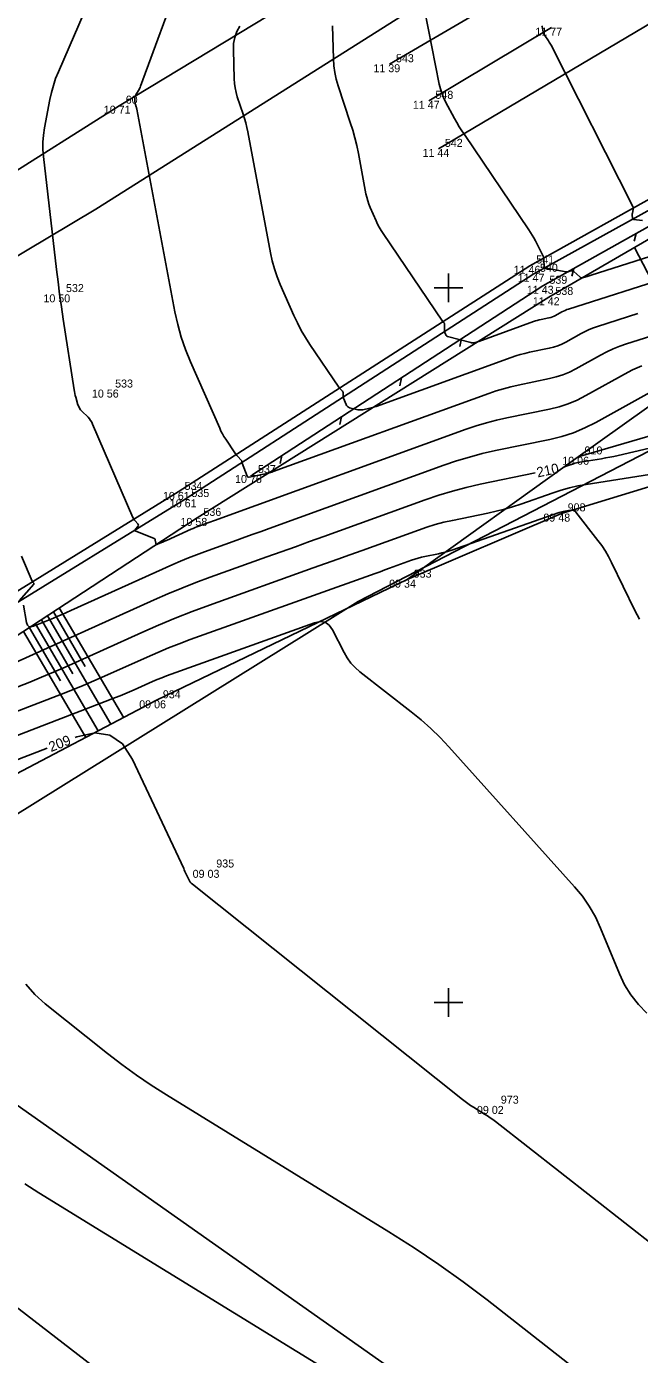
# Model space of a CAD drawing. Extents: x -711234 to -710007, y -1026313 to -1025448.
# Drawn here: x -710964.77 to -710943.32, y -1025912.31 to -1025865.86 of the extents above; entities that cross this region are included whole.
import ezdxf

# ---------------------------------------------------------------- set-up
doc = ezdxf.new("R2010")
doc.units = 0
for name, color, linetype in [('Ex_Contour Labels', 7, 'Continuous'), ('Ex_Major Contours', 7, 'Continuous'), ('Ex_Minor Contours', 7, 'Continuous'), ('Z_body', 7, 'Continuous'), ('Z_body_cisla', 7, 'Continuous'), ('Z_body_vysky_redukovane', 7, 'Continuous'), ('Z_hektometricka_sit', 7, 'Continuous'), ('Z_hrany_paty', 7, 'Continuous'), ('Z_katastr_hranice', 7, 'Continuous'), ('Z_komunikace', 7, 'Continuous'), ('Z_pole_rozhranni', 7, 'Continuous'), ('Z_svodidla', 7, 'Continuous'), ('Z_svodidla_znacky', 7, 'Continuous'), ('Z_technicke_srafy', 7, 'Continuous'), ('Z_vdz12_plna', 7, 'Continuous'), ('Z_vdz25_plna', 7, 'Continuous'), ('Z_vdz25_prerusovana', 7, 'Continuous'), ('Z_vdz_sipky', 7, 'Continuous')]:
    doc.layers.add(name, color=color, linetype=linetype)

# ---------------------------------------------------------------- blocks, each defined once
blk = doc.blocks.new('POINT_DISPLAY')
blk.add_line((0, 0), (0, 0))
blk = doc.blocks.new('Z529')
blk.add_line((0, 0), (0.2, 0.2))

msp = doc.modelspace()

# ---------------------------------------------------------------- linework, layer by layer
at = {"layer": 'Ex_Major Contours'}
for points in [[(-710943.378, -1025875.905), (-710944.785, -1025876.354), (-710944.932, -1025876.405), (-710945.076, -1025876.463), (-710945.217, -1025876.528), (-710945.355, -1025876.6), (-710945.899, -1025876.902), (-710946.038, -1025876.972), (-710946.18, -1025877.031), (-710946.327, -1025877.079), (-710946.477, -1025877.116), (-710947.162, -1025877.257), (-710947.326, -1025877.294), (-710947.488, -1025877.337), (-710947.649, -1025877.385), (-710947.808, -1025877.44), (-710952.534, -1025879.15), (-710952.59, -1025879.169), (-710952.646, -1025879.186), (-710952.703, -1025879.201), (-710952.761, -1025879.215), (-710952.995, -1025879.264), (-710953.052, -1025879.273), (-710953.108, -1025879.275), (-710953.164, -1025879.27), (-710953.22, -1025879.259), (-710953.463, -1025879.194), (-710953.505, -1025879.178), (-710953.539, -1025879.154), (-710953.567, -1025879.123), (-710953.587, -1025879.083), (-710953.672, -1025878.862), (-710953.679, -1025878.842), (-710953.684, -1025878.821), (-710953.686, -1025878.8), (-710953.687, -1025878.779), (-710953.687, -1025878.694), (-710953.689, -1025878.673), (-710953.694, -1025878.654), (-710953.703, -1025878.636), (-710953.716, -1025878.62), (-710953.784, -1025878.546), (-710953.8, -1025878.528), (-710953.815, -1025878.51), (-710953.83, -1025878.491), (-710953.843, -1025878.471), (-710954.85, -1025876.988), (-710955.009, -1025876.741), (-710955.156, -1025876.489), (-710955.292, -1025876.229), (-710955.416, -1025875.964), (-710955.889, -1025874.888), (-710955.999, -1025874.616), (-710956.093, -1025874.34), (-710956.171, -1025874.059), (-710956.234, -1025873.773), (-710957.029, -1025869.545), (-710957.062, -1025869.388), (-710957.099, -1025869.233), (-710957.142, -1025869.078), (-710957.19, -1025868.925), (-710957.394, -1025868.316), (-710957.439, -1025868.163), (-710957.472, -1025868.008), (-710957.494, -1025867.85), (-710957.504, -1025867.691), (-710957.532, -1025866.671), (-710957.522, -1025866.451), (-710957.482, -1025866.241), (-710957.409, -1025866.039), (-710957.306, -1025865.845)], [(-710940.021, -1025879.919), (-710944.069, -1025880.865), (-710944.213, -1025880.897), (-710944.357, -1025880.927), (-710944.502, -1025880.954), (-710944.647, -1025880.978), (-710945.406, -1025881.098), (-710945.463, -1025881.108), (-710945.52, -1025881.121), (-710945.575, -1025881.136), (-710945.631, -1025881.154), (-710945.85, -1025881.23), (-710945.905, -1025881.248), (-710945.943, -1025881.26)], [(-710946.97, -1025881.477), (-710948.897, -1025881.873), (-710949.384, -1025881.983), (-710949.866, -1025882.11), (-710950.344, -1025882.254), (-710950.816, -1025882.415), (-710954.368, -1025883.701), (-710954.865, -1025883.88), (-710955.362, -1025884.059), (-710955.86, -1025884.238), (-710956.357, -1025884.416), (-710958.347, -1025885.128), (-710958.842, -1025885.311), (-710959.334, -1025885.504), (-710959.821, -1025885.707), (-710960.305, -1025885.919), (-710965.514, -1025888.27)], [(-710963.066, -1025890.728), (-710963.013, -1025890.707), (-710962.386, -1025890.563), (-710961.852, -1025890.646), (-710961.409, -1025890.957), (-710961.057, -1025891.496), (-710959.271, -1025895.318), (-710959.249, -1025895.366), (-710959.227, -1025895.414), (-710959.204, -1025895.461), (-710959.182, -1025895.509), (-710959.094, -1025895.701), (-710959.07, -1025895.747), (-710959.04, -1025895.789), (-710959.006, -1025895.828), (-710958.968, -1025895.862), (-710949.511, -1025903.398), (-710949.419, -1025903.469), (-710949.326, -1025903.537), (-710949.23, -1025903.601), (-710949.132, -1025903.663), (-710948.738, -1025903.906), (-710948.641, -1025903.968), (-710948.545, -1025904.033), (-710948.451, -1025904.1), (-710948.359, -1025904.17), (-710939.303, -1025911.256)], [(-710970.978, -1025893.771), (-710964.046, -1025891.105)]]:
    msp.add_lwpolyline(points, dxfattribs=at)
at = {"layer": 'Ex_Minor Contours'}
for points in [[(-710959.367, -1025864.111), (-710960.782, -1025867.952), (-710960.797, -1025867.989), (-710960.814, -1025868.025), (-710960.832, -1025868.061), (-710960.853, -1025868.095), (-710960.947, -1025868.246), (-710960.962, -1025868.273), (-710960.972, -1025868.3), (-710960.977, -1025868.33), (-710960.979, -1025868.36), (-710960.975, -1025868.5), (-710960.973, -1025868.522), (-710960.97, -1025868.544), (-710960.966, -1025868.566), (-710960.959, -1025868.587), (-710960.931, -1025868.671), (-710960.925, -1025868.692), (-710960.919, -1025868.713), (-710960.914, -1025868.735), (-710960.909, -1025868.756), (-710959.577, -1025875.837), (-710959.479, -1025876.285), (-710959.356, -1025876.727), (-710959.208, -1025877.16), (-710959.036, -1025877.586), (-710958.011, -1025879.916), (-710957.965, -1025880.015), (-710957.915, -1025880.111), (-710957.86, -1025880.205), (-710957.801, -1025880.296), (-710957.476, -1025880.776), (-710957.454, -1025880.806), (-710957.432, -1025880.835), (-710957.409, -1025880.864), (-710957.384, -1025880.891), (-710957.244, -1025881.043), (-710957.239, -1025881.049), (-710957.236, -1025881.055), (-710957.234, -1025881.062), (-710957.234, -1025881.07), (-710957.234, -1025881.1), (-710957.234, -1025881.108), (-710957.233, -1025881.115), (-710957.231, -1025881.123), (-710957.228, -1025881.13), (-710957.05, -1025881.594), (-710957.047, -1025881.6), (-710957.044, -1025881.605), (-710957.039, -1025881.61), (-710957.033, -1025881.613), (-710957.008, -1025881.627), (-710957.002, -1025881.629), (-710956.996, -1025881.631), (-710956.989, -1025881.631), (-710956.982, -1025881.63), (-710956.481, -1025881.524), (-710956.395, -1025881.504), (-710956.31, -1025881.482), (-710956.227, -1025881.456), (-710956.144, -1025881.428), (-710948.593, -1025878.695), (-710948.339, -1025878.609), (-710948.082, -1025878.531), (-710947.823, -1025878.463), (-710947.561, -1025878.404), (-710946.469, -1025878.179), (-710946.229, -1025878.12), (-710945.996, -1025878.044), (-710945.769, -1025877.95), (-710945.548, -1025877.838), (-710944.679, -1025877.356), (-710944.459, -1025877.241), (-710944.234, -1025877.137), (-710944.005, -1025877.045), (-710943.771, -1025876.964), (-710942.475, -1025876.551)], [(-710962.573, -1025864.94), (-710963.658, -1025867.449), (-710963.752, -1025867.683), (-710963.832, -1025867.922), (-710963.9, -1025868.165), (-710963.954, -1025868.412), (-710964.145, -1025869.407), (-710964.183, -1025869.656), (-710964.202, -1025869.906), (-710964.202, -1025870.157), (-710964.182, -1025870.408), (-710963.722, -1025874.358), (-710963.669, -1025874.794), (-710963.612, -1025875.229), (-710963.551, -1025875.663), (-710963.487, -1025876.098), (-710963.107, -1025878.565), (-710963.096, -1025878.632), (-710963.082, -1025878.699), (-710963.066, -1025878.765), (-710963.048, -1025878.831), (-710962.97, -1025879.092), (-710962.946, -1025879.155), (-710962.916, -1025879.214), (-710962.878, -1025879.269), (-710962.833, -1025879.319), (-710962.619, -1025879.53), (-710962.57, -1025879.583), (-710962.527, -1025879.64), (-710962.489, -1025879.701), (-710962.457, -1025879.766), (-710961.047, -1025883.038), (-710961.033, -1025883.069), (-710961.015, -1025883.098), (-710960.996, -1025883.125), (-710960.974, -1025883.151), (-710960.878, -1025883.255), (-710960.861, -1025883.279), (-710960.856, -1025883.303), (-710960.861, -1025883.327), (-710960.877, -1025883.351), (-710960.962, -1025883.447), (-710960.977, -1025883.469), (-710960.979, -1025883.489), (-710960.969, -1025883.505), (-710960.945, -1025883.518), (-710960.325, -1025883.758), (-710960.303, -1025883.77), (-710960.285, -1025883.786), (-710960.273, -1025883.806), (-710960.266, -1025883.831), (-710960.247, -1025883.937), (-710960.24, -1025883.958), (-710960.228, -1025883.971), (-710960.211, -1025883.975), (-710960.188, -1025883.969), (-710960.018, -1025883.899), (-710959.982, -1025883.884), (-710959.945, -1025883.868), (-710959.909, -1025883.852), (-710959.873, -1025883.836), (-710959.008, -1025883.446), (-710958.941, -1025883.416), (-710958.874, -1025883.389), (-710958.806, -1025883.362), (-710958.738, -1025883.337), (-710958.463, -1025883.238), (-710958.394, -1025883.214), (-710958.326, -1025883.189), (-710958.257, -1025883.165), (-710958.189, -1025883.14), (-710949.378, -1025879.951), (-710949.029, -1025879.832), (-710948.677, -1025879.726), (-710948.321, -1025879.632), (-710947.961, -1025879.551), (-710946.462, -1025879.242), (-710946.132, -1025879.161), (-710945.811, -1025879.056), (-710945.499, -1025878.927), (-710945.196, -1025878.774), (-710943.714, -1025877.952), (-710943.558, -1025877.87), (-710943.399, -1025877.797), (-710943.237, -1025877.731)], [(-710950.971, -1025864.597), (-710950.325, -1025867.879), (-710950.287, -1025868.04), (-710950.238, -1025868.196), (-710950.177, -1025868.348), (-710950.104, -1025868.495), (-710949.789, -1025869.078), (-710949.709, -1025869.222), (-710949.625, -1025869.365), (-710949.537, -1025869.505), (-710949.446, -1025869.643), (-710947.187, -1025872.971), (-710947.126, -1025873.064), (-710947.068, -1025873.159), (-710947.013, -1025873.256), (-710946.961, -1025873.354), (-710946.662, -1025873.944), (-710946.661, -1025873.947), (-710946.66, -1025873.951), (-710946.66, -1025873.955), (-710946.66, -1025873.958), (-710946.664, -1025873.974), (-710946.665, -1025873.982), (-710946.665, -1025873.989), (-710946.65, -1025874.293), (-710946.649, -1025874.299), (-710946.647, -1025874.303), (-710946.643, -1025874.306), (-710946.638, -1025874.307), (-710946.608, -1025874.311), (-710946.591, -1025874.314), (-710945.888, -1025874.439), (-710945.864, -1025874.442), (-710945.839, -1025874.443), (-710945.815, -1025874.44), (-710945.792, -1025874.436), (-710945.696, -1025874.412), (-710945.673, -1025874.408), (-710945.651, -1025874.411), (-710945.631, -1025874.419), (-710945.612, -1025874.432), (-710945.404, -1025874.619), (-710945.377, -1025874.639), (-710945.347, -1025874.65), (-710945.316, -1025874.652), (-710945.282, -1025874.646), (-710945.145, -1025874.602), (-710945.077, -1025874.581), (-710945.008, -1025874.559), (-710941.67, -1025873.494)], [(-710954.062, -1025865.842), (-710954.031, -1025866.996), (-710954.015, -1025867.236), (-710953.983, -1025867.472), (-710953.932, -1025867.706), (-710953.865, -1025867.937), (-710953.438, -1025869.214), (-710953.354, -1025869.481), (-710953.278, -1025869.752), (-710953.212, -1025870.025), (-710953.156, -1025870.3), (-710952.891, -1025871.709), (-710952.864, -1025871.832), (-710952.83, -1025871.954), (-710952.789, -1025872.073), (-710952.742, -1025872.19), (-710952.538, -1025872.655), (-710952.484, -1025872.769), (-710952.425, -1025872.881), (-710952.362, -1025872.991), (-710952.293, -1025873.097), (-710950.211, -1025876.166), (-710950.205, -1025876.175), (-710950.198, -1025876.184), (-710950.191, -1025876.192), (-710950.184, -1025876.2), (-710950.154, -1025876.232), (-710950.148, -1025876.241), (-710950.143, -1025876.25), (-710950.141, -1025876.26), (-710950.14, -1025876.27), (-710950.141, -1025876.485), (-710950.14, -1025876.506), (-710950.137, -1025876.528), (-710950.132, -1025876.549), (-710950.125, -1025876.569), (-710950.094, -1025876.651), (-710950.084, -1025876.669), (-710950.072, -1025876.684), (-710950.056, -1025876.695), (-710950.036, -1025876.703), (-710949.215, -1025876.92), (-710949.192, -1025876.925), (-710949.169, -1025876.927), (-710949.145, -1025876.926), (-710949.122, -1025876.922), (-710949.028, -1025876.902), (-710949.005, -1025876.897), (-710948.982, -1025876.891), (-710948.959, -1025876.884), (-710948.936, -1025876.876), (-710947.024, -1025876.184), (-710946.959, -1025876.162), (-710946.894, -1025876.142), (-710946.828, -1025876.125), (-710946.762, -1025876.11), (-710946.485, -1025876.053), (-710946.424, -1025876.038), (-710946.365, -1025876.019), (-710946.307, -1025875.995), (-710946.251, -1025875.966), (-710946.03, -1025875.844), (-710945.975, -1025875.815), (-710945.918, -1025875.789), (-710945.859, -1025875.765), (-710945.8, -1025875.745), (-710942.216, -1025874.602)], [(-710943.212, -1025872.649), (-710943.523, -1025872.606), (-710943.541, -1025872.601), (-710943.555, -1025872.591), (-710943.563, -1025872.576), (-710943.567, -1025872.557), (-710943.571, -1025872.472), (-710943.571, -1025872.45), (-710943.57, -1025872.429), (-710943.568, -1025872.408), (-710943.565, -1025872.387), (-710943.539, -1025872.261), (-710943.535, -1025872.234), (-710943.536, -1025872.207), (-710943.542, -1025872.18), (-710943.553, -1025872.154), (-710946.411, -1025866.513), (-710946.43, -1025866.476), (-710946.451, -1025866.439), (-710946.473, -1025866.403), (-710946.497, -1025866.367), (-710946.626, -1025866.177), (-710946.632, -1025866.167), (-710946.639, -1025866.157), (-710946.645, -1025866.146), (-710946.651, -1025866.135), (-710946.674, -1025866.092), (-710946.68, -1025866.081), (-710946.684, -1025866.07), (-710946.688, -1025866.058), (-710946.691, -1025866.047), (-710946.726, -1025865.865), (-710946.734, -1025865.831)], [(-710964.877, -1025886.099), (-710964.77, -1025886.707), (-710964.741, -1025886.797), (-710964.691, -1025886.85), (-710964.619, -1025886.864), (-710964.527, -1025886.841), (-710963.826, -1025886.552), (-710963.675, -1025886.489), (-710963.525, -1025886.425), (-710963.375, -1025886.36), (-710963.226, -1025886.293), (-710959.656, -1025884.682), (-710959.381, -1025884.562), (-710959.104, -1025884.446), (-710958.824, -1025884.337), (-710958.542, -1025884.233), (-710957.41, -1025883.827), (-710957.127, -1025883.726), (-710956.844, -1025883.624), (-710956.561, -1025883.522), (-710956.279, -1025883.42), (-710950.162, -1025881.207), (-710949.719, -1025881.055), (-710949.271, -1025880.92), (-710948.818, -1025880.801), (-710948.361, -1025880.698), (-710946.454, -1025880.305), (-710946.035, -1025880.203), (-710945.627, -1025880.069), (-710945.23, -1025879.905), (-710944.845, -1025879.71), (-710942.643, -1025878.488)], [(-710940.233, -1025881.099), (-710945.183, -1025881.88), (-710945.478, -1025881.933), (-710945.769, -1025882), (-710946.057, -1025882.079), (-710946.341, -1025882.171), (-710947.473, -1025882.564), (-710947.757, -1025882.658), (-710948.044, -1025882.742), (-710948.334, -1025882.817), (-710948.626, -1025882.882), (-710949.864, -1025883.137), (-710950.167, -1025883.205), (-710950.466, -1025883.284), (-710950.763, -1025883.374), (-710951.056, -1025883.474), (-710953.028, -1025884.187), (-710953.454, -1025884.341), (-710953.881, -1025884.495), (-710954.307, -1025884.648), (-710954.733, -1025884.801), (-710958.372, -1025886.103), (-710958.971, -1025886.324), (-710959.566, -1025886.558), (-710960.156, -1025886.803), (-710960.741, -1025887.06), (-710963.422, -1025888.27), (-710963.831, -1025888.451), (-710964.242, -1025888.626), (-710964.656, -1025888.795), (-710965.072, -1025888.959)], [(-710943.316, -1025886.591), (-710943.477, -1025886.287), (-710944.292, -1025884.607), (-710944.396, -1025884.405), (-710944.511, -1025884.21), (-710944.636, -1025884.021), (-710944.771, -1025883.839), (-710945.549, -1025882.849), (-710945.583, -1025882.813), (-710945.623, -1025882.791), (-710945.668, -1025882.78), (-710945.718, -1025882.782), (-710945.926, -1025882.815), (-710945.977, -1025882.824), (-710946.029, -1025882.836), (-710946.079, -1025882.85), (-710946.129, -1025882.866), (-710949.89, -1025884.175), (-710950.005, -1025884.213), (-710950.121, -1025884.247), (-710950.238, -1025884.277), (-710950.356, -1025884.303), (-710950.831, -1025884.401), (-710950.949, -1025884.428), (-710951.066, -1025884.458), (-710951.182, -1025884.493), (-710951.296, -1025884.532), (-710952.066, -1025884.811), (-710952.232, -1025884.871), (-710952.398, -1025884.931), (-710952.565, -1025884.991), (-710952.731, -1025885.05), (-710959.041, -1025887.308), (-710959.424, -1025887.45), (-710959.803, -1025887.598), (-710960.179, -1025887.755), (-710960.552, -1025887.919), (-710962.038, -1025888.589), (-710962.411, -1025888.754), (-710962.786, -1025888.914), (-710963.163, -1025889.068), (-710963.543, -1025889.217), (-710968.612, -1025891.167)], [(-710964.95, -1025884.394), (-710964.575, -1025885.263), (-710964.57, -1025885.273), (-710964.564, -1025885.283), (-710964.558, -1025885.293), (-710964.55, -1025885.302), (-710964.518, -1025885.336), (-710964.512, -1025885.345), (-710964.51, -1025885.354), (-710964.512, -1025885.362), (-710964.518, -1025885.371), (-710965.03, -1025885.948)], [(-710969.795, -1025892.469), (-710961.655, -1025889.338), (-710961.491, -1025889.274), (-710961.328, -1025889.207), (-710961.166, -1025889.138), (-710961.005, -1025889.067), (-710960.363, -1025888.777), (-710960.202, -1025888.707), (-710960.04, -1025888.639), (-710959.876, -1025888.575), (-710959.711, -1025888.514), (-710954.69, -1025886.717), (-710954.493, -1025886.676), (-710954.323, -1025886.703), (-710954.181, -1025886.799), (-710954.065, -1025886.964), (-710953.657, -1025887.759), (-710953.546, -1025887.95), (-710953.416, -1025888.126), (-710953.268, -1025888.286), (-710953.101, -1025888.432), (-710951.307, -1025889.83), (-710950.957, -1025890.116), (-710950.619, -1025890.417), (-710950.296, -1025890.732), (-710949.986, -1025891.062), (-710945.588, -1025895.956), (-710945.315, -1025896.287), (-710945.073, -1025896.637), (-710944.861, -1025897.007), (-710944.681, -1025897.397), (-710944.022, -1025898.994), (-710943.838, -1025899.38), (-710943.615, -1025899.739), (-710943.355, -1025900.071), (-710943.056, -1025900.377)], [(-710944.976, -1025913.286), (-710948.654, -1025910.408), (-710949.487, -1025909.774), (-710950.338, -1025909.165), (-710951.204, -1025908.58), (-710952.088, -1025908.02), (-710959.878, -1025903.23), (-710960.408, -1025902.892), (-710960.927, -1025902.539), (-710961.435, -1025902.171), (-710961.932, -1025901.787), (-710964.114, -1025900.049), (-710964.476, -1025899.725), (-710964.794, -1025899.365)], [(-710952.976, -1025913.647), (-710964.343, -1025906.658), (-710964.833, -1025906.347)], [(-710954.458, -1025918.891), (-710968.271, -1025908.233)]]:
    msp.add_lwpolyline(points, dxfattribs=at)
at = {"layer": 'Z_hektometricka_sit'}
for p, q in [((-710950, -1025874.5), (-710950, -1025875.5)), ((-710950.5, -1025875), (-710949.5, -1025875)), ((-710950, -1025899.5), (-710950, -1025900.5)), ((-710950.5, -1025900), (-710949.5, -1025900))]:
    msp.add_line(p, q, dxfattribs=at)
at = {"layer": 'Z_hrany_paty'}
for p, q in [((-710946.49, -1025875.33), (-710939.94, -1025871.52)), ((-710958.8, -1025883.05), (-710946.49, -1025875.33)), ((-710942.3, -1025878.66), (-710945.46, -1025880.91)), ((-710945.46, -1025880.91), (-710938.84, -1025878.99)), ((-710945.46, -1025880.91), (-710951.45, -1025885.21)), ((-710966.53, -1025888.1), (-710958.8, -1025883.05))]:
    msp.add_line(p, q, dxfattribs=at)
at = {"layer": 'Z_katastr_hranice'}
msp.add_line((-710910.15, -1025942.26), (-710973.48, -1025897.7), dxfattribs=at)
for points in [[(-710937.26, -1025842.82), (-710939.53, -1025844.83), (-710949.1, -1025855.62), (-710957.15, -1025859.01), (-710957.45, -1025861.7), (-710956.04, -1025864.39), (-710951.61, -1025865.47), (-710962.34, -1025872.25), (-710972.26, -1025878.16)], [(-710973.48, -1025897.7), (-710969.59, -1025896.2), (-710953.16, -1025885.98), (-710938.23, -1025878.26)]]:
    msp.add_lwpolyline(points, dxfattribs=at)
at = {"layer": 'Z_komunikace'}
for p, q in [((-710947.02, -1025874.51), (-710940.11, -1025870.69)), ((-710959.22, -1025882.4), (-710947.02, -1025874.51)), ((-710966.36, -1025886.78), (-710959.22, -1025882.4))]:
    msp.add_line(p, q, dxfattribs=at)
at = {"layer": 'Z_pole_rozhranni'}
for p, q in [((-710939.94, -1025881.02), (-710946.05, -1025882.9)), ((-710946.05, -1025882.9), (-710951.45, -1025885.21)), ((-710951.45, -1025885.21), (-710960.22, -1025889.43)), ((-710960.22, -1025889.43), (-710973.25, -1025896.27))]:
    msp.add_line(p, q, dxfattribs=at)
at = {"layer": 'Z_svodidla'}
for p, q in [((-710946.7, -1025874.93), (-710940.06, -1025871.21)), ((-710956.89, -1025881.55), (-710946.7, -1025874.93))]:
    msp.add_line(p, q, dxfattribs=at)
at = {"layer": 'Z_technicke_srafy'}
for p, q in [((-710943.49, -1025873.59), (-710941.14, -1025878.13)), ((-710963.83, -1025886.34), (-710962.72, -1025888.25)), ((-710963.63, -1025886.2), (-710961.37, -1025890.04)), ((-710964.46, -1025886.75), (-710962.26, -1025890.5)), ((-710964.25, -1025886.61), (-710963.15, -1025888.5)), ((-710964.04, -1025886.48), (-710961.82, -1025890.27)), ((-710964.88, -1025887.02), (-710962.7, -1025890.73)), ((-710964.67, -1025886.89), (-710963.58, -1025888.75))]:
    msp.add_line(p, q, dxfattribs=at)
at = {"layer": 'Z_vdz12_plna'}
for p, q in [((-710952.07, -1025867.18), (-710943.89, -1025862.39)), ((-710950.35, -1025870.14), (-710942.53, -1025865.51))]:
    msp.add_line(p, q, dxfattribs=at)
at = {"layer": 'Z_vdz25_plna'}
for p, q in [((-710947.16, -1025874.23), (-710940.27, -1025870.39)), ((-710959.46, -1025882.14), (-710947.16, -1025874.23)), ((-710966.41, -1025886.42), (-710959.46, -1025882.14))]:
    msp.add_line(p, q, dxfattribs=at)
at = {"layer": 'Z_vdz25_prerusovana'}
for p, q in [((-710955.07, -1025864.73), (-710961.53, -1025868.63)), ((-710961.53, -1025868.63), (-710968.29, -1025872.91))]:
    msp.add_line(p, q, dxfattribs=at)
at = {"layer": 'Z_vdz_sipky'}
msp.add_line((-710946.4, -1025865.9), (-710950.69, -1025868.46), dxfattribs=at)

# ---------------------------------------------------------------- block references
at = {"layer": 'Z_body'}
for p in [(-710946.4, -1025865.9), (-710952.07, -1025867.18), (-710961.53, -1025868.63), (-710950.69, -1025868.46), (-710950.35, -1025870.14), (-710947.16, -1025874.23), (-710947.02, -1025874.51), (-710946.7, -1025874.93), (-710963.62, -1025875.23), (-710946.49, -1025875.33), (-710961.9, -1025878.56), (-710945.46, -1025880.91), (-710956.89, -1025881.55), (-710959.46, -1025882.14), (-710959.22, -1025882.4), (-710958.8, -1025883.05), (-710946.05, -1025882.9), (-710951.45, -1025885.21), (-710960.22, -1025889.43), (-710958.35, -1025895.36), (-710948.4, -1025903.62)]:
    msp.add_blockref('POINT_DISPLAY', p, dxfattribs=at)
at = {"layer": 'Z_svodidla_znacky'}
for p, rotation in [((-710943.43, -1025873.1), -150.7), ((-710945.61, -1025874.32), -150.7), ((-710949.55, -1025876.78), -147.00000000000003), ((-710951.65, -1025878.15), -147.00000000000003), ((-710953.75, -1025879.51), -147.00000000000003), ((-710955.84, -1025880.87), -147.00000000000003)]:
    msp.add_blockref('Z529', p, dxfattribs=dict(at, rotation=rotation))

# ---------------------------------------------------------------- texts
at = {"layer": 'Ex_Contour Labels'}
for s, rotation, p in [('210', 11.9248, (-710946.877, -1025881.636)), ('209', 21.0348, (-710963.915, -1025891.242))]:
    msp.add_text(s, height=0.35, rotation=rotation, dxfattribs=at).set_placement(p)
at = {"layer": 'Z_body_cisla'}
for s, p in [('543', (-710951.84, -1025867.11)), ('548', (-710950.46, -1025868.39)), ('60', (-710961.3, -1025868.56)), ('542', (-710950.13, -1025870.07)), ('541', (-710946.93, -1025874.15)), ('540', (-710946.8, -1025874.44)), ('539', (-710946.47, -1025874.86)), ('532', (-710963.39, -1025875.15)), ('538', (-710946.26, -1025875.25)), ('533', (-710961.67, -1025878.49)), ('910', (-710945.24, -1025880.83)), ('537', (-710956.67, -1025881.48)), ('534', (-710959.24, -1025882.07)), ('535', (-710959, -1025882.32)), ('908', (-710945.83, -1025882.82)), ('536', (-710958.58, -1025882.98)), ('933', (-710951.22, -1025885.14)), ('934', (-710960, -1025889.36)), ('935', (-710958.13, -1025895.28)), ('973', (-710948.17, -1025903.54))]:
    msp.add_text(s, height=0.28, dxfattribs=at).set_placement(p)
at = {"layer": 'Z_body_vysky_redukovane'}
for s, p in [('11 77', (-710946.96, -1025866.18)), ('11 39', (-710952.63, -1025867.46)), ('10 71', (-710962.067, -1025868.91)), ('11 47', (-710951.25, -1025868.74)), ('11 44', (-710950.91, -1025870.42)), ('11 46', (-710947.72, -1025874.51)), ('11 47', (-710947.58, -1025874.79)), ('11 43', (-710947.26, -1025875.21)), ('10 50', (-710964.18, -1025875.51)), ('11 42', (-710947.05, -1025875.61)), ('10 56', (-710962.483, -1025878.84)), ('10 06', (-710946.02, -1025881.19)), ('10 76', (-710957.473, -1025881.83)), ('10 61', (-710959.997, -1025882.42)), ('10 61', (-710959.757, -1025882.68)), ('10 58', (-710959.383, -1025883.33)), ('09 48', (-710946.68, -1025883.18)), ('09 34', (-710952.08, -1025885.49)), ('09 06', (-710960.827, -1025889.71)), ('09 03', (-710958.957, -1025895.64)), ('09 02', (-710949.007, -1025903.9))]:
    msp.add_text(s, height=0.28, dxfattribs=at).set_placement(p)

doc.saveas('drawing.dxf')
